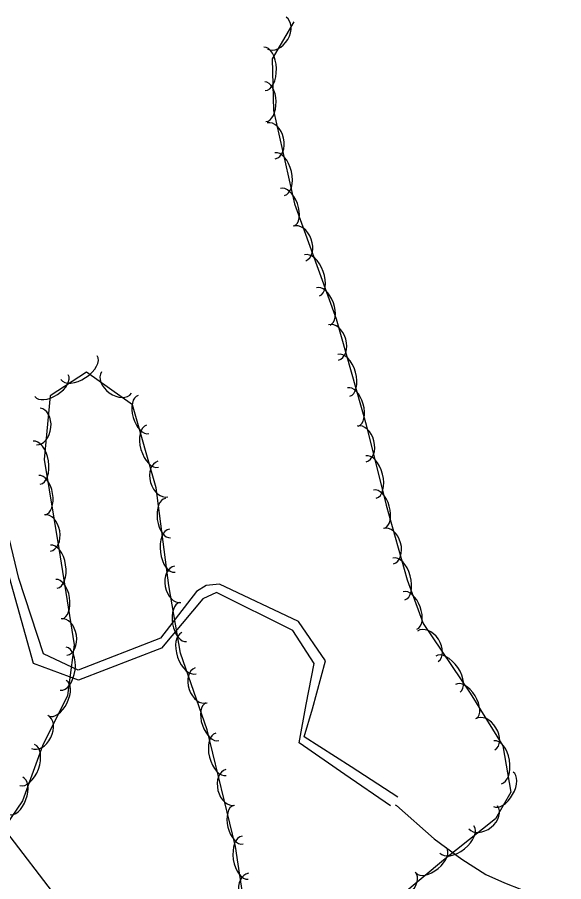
# Model space of a CAD drawing. Extents: x 954793 to 988390, y 1867850 to 1924428.
# Drawn here: x 965309.1 to 965456.4, y 1899183.3 to 1899416.3 of the extents above; entities that cross this region are included whole.
import ezdxf

# ---------------------------------------------------------------- set-up
doc = ezdxf.new("R2010")
doc.units = 0
for name, color, linetype in [('S_DITCHLINE', 7, 'Continuous'), ('S_STREAM', 7, 'Continuous'), ('S_TREE', 7, 'Continuous'), ('S_WATER_UTILITIES', 7, 'Continuous')]:
    doc.layers.add(name, color=color, linetype=linetype)

msp = doc.modelspace()

# ---------------------------------------------------------------- linework, layer by layer
at = {"layer": 'S_DITCHLINE'}
for points in [[(965411.66, 1899206.13), (965399.05, 1899214.28), (965386.44, 1899222.43), (965388.67, 1899229.9), (965392.15, 1899242.86), (965384.9, 1899253.47), (965363.58, 1899263.51), (965360, 1899263.21), (965357.37, 1899261.53), (965347.64, 1899249), (965325.51, 1899240.34), (965316.14, 1899244.8), (965309.47, 1899265.05), (965306.4, 1899277.79), (965303.32, 1899290.54), (965290.81, 1899300.9), (965275.06, 1899314.2), (965260.38, 1899327.26), (965245.71, 1899340.33), (965232.1, 1899341.61), (965218.5, 1899342.89), (965215.2, 1899342.31), (965208.46, 1899345.95), (965197.78, 1899339.46)], [(965409.69, 1899203.8), (965397.37, 1899212.27), (965385.04, 1899220.74), (965386.96, 1899231.06), (965389.15, 1899242.14), (965383.31, 1899251.01), (965362.76, 1899261.3), (965359.06, 1899259.59), (965347.95, 1899246.26), (965325.6, 1899237.7), (965313.45, 1899242.11), (965306.98, 1899265.3), (965301.31, 1899288.41), (965289.16, 1899299.13), (965272.55, 1899312.85), (965258.84, 1899325.2), (965245.13, 1899337.55), (965231.89, 1899337.46), (965218.64, 1899337.37), (965214.04, 1899340.84), (965208.66, 1899342.79), (965199.13, 1899337.44)]]:
    msp.add_lwpolyline(points, dxfattribs=at)
at = {"layer": 'S_STREAM'}
msp.add_lwpolyline([(965410.96, 1899204.04), (965411.29, 1899203.87), (965421.42, 1899194.92), (965428.89, 1899189.39), (965435.38, 1899185.31), (965440.45, 1899183.07), (965444.98, 1899181.2), (965451.88, 1899178.74), (965456.4, 1899176.78)], dxfattribs=at)
at = {"layer": 'S_TREE'}
for points in [[(965383.59, 1899415.15), (965377.74, 1899405.13), (965378.15, 1899391.2), (965383.77, 1899366.1), (965395.02, 1899335.1), (965403.12, 1899306.47), (965408.5, 1899284.81), (965414.17, 1899264.73), (965418.52, 1899252.94), (965431.16, 1899234.15), (965439.97, 1899219.97), (965442.12, 1899207.47), (965438, 1899200.27), (965423.98, 1899189.11), (965412.44, 1899179.49)], [(965369.76, 1899180.29), (965367.91, 1899192.85), (965360.22, 1899224.23), (965353.1, 1899244.94), (965349.92, 1899263.21), (965346.47, 1899289.47), (965340.15, 1899311.88), (965327.75, 1899320.7), (965317.96, 1899314.31), (965316.27, 1899297.17), (965320.27, 1899273.14), (965324.4, 1899247.15), (965322.61, 1899233.53), (965315.85, 1899219.95), (965310.44, 1899205.09), (965301.2, 1899191.67)]]:
    msp.add_lwpolyline(points, dxfattribs=at)
for centre, major_axis, ratio in [((965379.04, 1899412.07), (2.5, 4.28), 0.685311), ((965375.7, 1899402.46), (-0.17, 5.87), 0.55008), ((965375.95, 1899393.59), (-0.15, 5.34), 0.540699), ((965377.54, 1899383.02), (-1.08, 4.84), 0.685311), ((965379.82, 1899374.04), (-1.28, 5.73), 0.55008), ((965381.86, 1899365.14), (-1.82, 5.03), 0.540699), ((965385.13, 1899355.36), (-1.69, 4.66), 0.685311), ((965388.54, 1899346.75), (-2, 5.52), 0.55008), ((965391.56, 1899338.41), (-1.82, 5.03), 0.540699), ((965394.36, 1899328.67), (-1.35, 4.77), 0.685311), ((965325.72, 1899321.91), (4.91, 3.21), 0.55008), ((965397.13, 1899319.83), (-1.6, 5.65), 0.55008), ((965318.3, 1899317.06), (4.48, 2.92), 0.540699), ((965335.83, 1899317.87), (4.04, -2.87), 0.685311), ((965399.55, 1899311.3), (-1.45, 5.14), 0.540699), ((965343.09, 1899309.27), (1.45, -5.15), 0.540699), ((965314.75, 1899306.07), (0.49, 4.93), 0.685311), ((965345.5, 1899300.73), (1.59, -5.65), 0.55008), ((965401.93, 1899301.35), (-1.2, 4.81), 0.685311), ((965314.27, 1899296.28), (-0.96, 5.79), 0.55008), ((965404.42, 1899292.42), (-1.42, 5.7), 0.55008), ((965348.26, 1899291.89), (1.35, -4.77), 0.685311), ((965315.72, 1899287.53), (-0.88, 5.27), 0.540699), ((965406.59, 1899283.76), (-1.45, 5.15), 0.540699), ((965349.68, 1899281.36), (0.7, -5.3), 0.540699), ((965317.16, 1899277.32), (-0.81, 4.89), 0.685311), ((965350.83, 1899272.57), (0.77, -5.82), 0.55008), ((965409.14, 1899273.77), (-1.35, 4.77), 0.685311), ((965318.9, 1899268.24), (-0.92, 5.8), 0.55008), ((965411.91, 1899264.93), (-1.6, 5.65), 0.55008), ((965352.29, 1899263.52), (0.85, -4.88), 0.685311), ((965320.29, 1899259.49), (-0.84, 5.28), 0.540699), ((965414.97, 1899256.43), (-1.85, 5.02), 0.540699), ((965353.79, 1899253.33), (0.91, -5.27), 0.540699), ((965321.65, 1899249.27), (-0.78, 4.89), 0.685311), ((965419.78, 1899246.8), (-2.77, 4.11), 0.685311), ((965355.34, 1899244.94), (1.91, -5.55), 0.55008), ((965321.42, 1899240.75), (0.77, 5.82), 0.55008), ((965425.16, 1899239.26), (-3.28, 4.87), 0.55008), ((965358.6, 1899236.27), (1.61, -4.69), 0.685311), ((965319.88, 1899232.81), (2.38, 4.79), 0.540699), ((965430.03, 1899231.95), (-2.82, 4.54), 0.540699), ((965361.7, 1899226.45), (1.74, -5.06), 0.540699), ((965315.06, 1899223.7), (2.21, 4.44), 0.685311), ((965435.25, 1899223.05), (-2.61, 4.21), 0.685311), ((965364.01, 1899217.69), (1.4, -5.7), 0.55008), ((965438.58, 1899215.52), (-1, 5.78), 0.55008), ((965311.72, 1899214.8), (2.01, 5.51), 0.55008), ((965366.47, 1899208.76), (1.18, -4.81), 0.685311), ((965440.11, 1899208.24), (2.65, 4.64), 0.540699), ((965308.68, 1899206.46), (1.83, 5.02), 0.540699), ((965368.67, 1899198.69), (1.27, -5.19), 0.540699), ((965434.69, 1899200.67), (3.88, 3.09), 0.685311), ((965427.61, 1899194.71), (4.59, 3.65), 0.55008), ((965370.5, 1899189.82), (0.85, -5.81), 0.55008), ((965420.67, 1899189.11), (4.11, 3.42), 0.540699), ((965372.1, 1899180.7), (0.72, -4.9), 0.685311), ((965412.59, 1899182.71), (3.81, 3.17), 0.685311)]:
    msp.add_ellipse(centre, major_axis=major_axis, ratio=ratio, start_param=3.141593, end_param=6.283185, dxfattribs=at)
at = {"layer": 'S_WATER_UTILITIES'}
msp.add_line((965326.98, 1899169.7), (965305.03, 1899198.17), dxfattribs=at)

doc.saveas('drawing.dxf')
